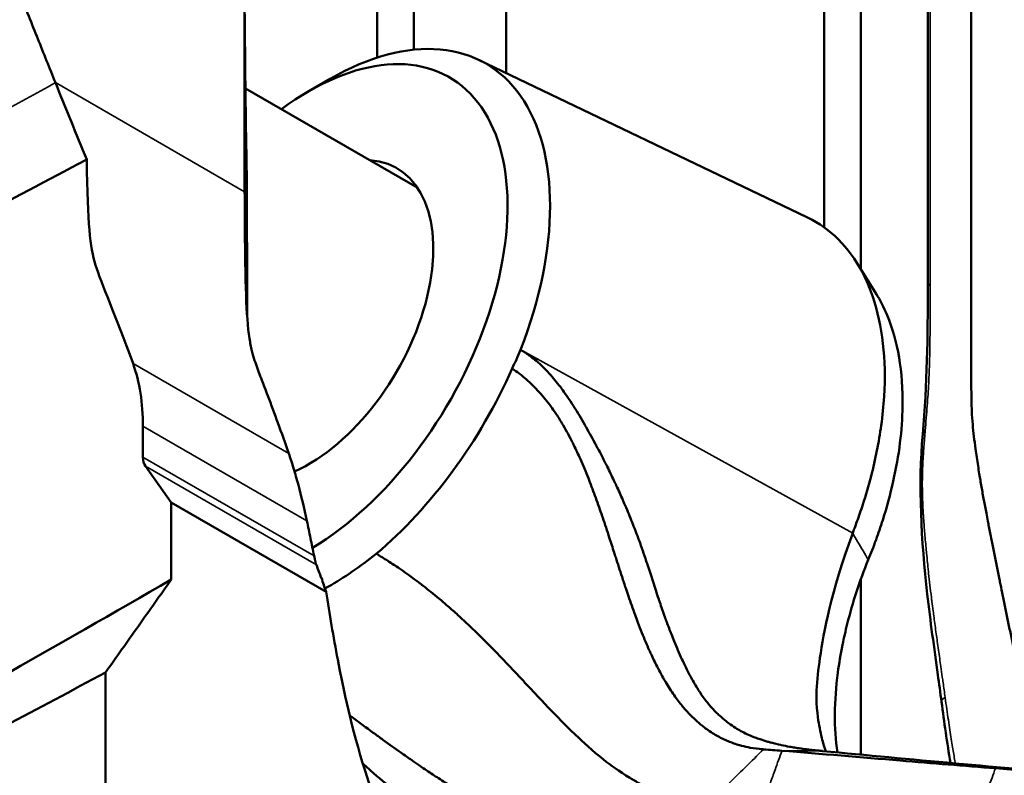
# Model space of a CAD drawing. Header units: millimetres. Extents: x 0 to 2100, y 0 to 1485.
# Tile 329 of 656: x 1581 to 1618, y 961 to 990. Entities that reach past the tile are written whole.
import ezdxf

# ---------------------------------------------------------------- set-up
doc = ezdxf.new("R2010")
doc.units = ezdxf.units.MM
doc.header["$LTSCALE"] = 5
doc.layers.add('Sichtbar (ISO)', color=7, linetype='Continuous', lineweight=50)
doc.layers.add('Sichtbar schmal (ISO)', color=7, linetype='Continuous', lineweight=35)

msp = doc.modelspace()

# ---------------------------------------------------------------- linework, layer by layer
at = {"layer": 'Sichtbar (ISO)'}
for p, q in [((1612.7905, 1012.6071), (1612.7905, 980.1678)), ((1611.3763, 1011.7906), (1611.3763, 981.7794)), ((1599.1787, 987.7042), (1599.1787, 1004.982)), ((1595.6432, 1002.9408), (1595.6432, 988.5973)), ((1594.229, 1002.1243), (1594.229, 988.2913)), ((1589.1667, 988.5458), (1589.1591, 988.881)), ((1589.1667, 988.5458), (1589.1667, 988.1261)), ((1598.1257, 988.2091), (1610.7168, 982.1709)), ((1591.6115, 987.0046), (1592.4278, 987.4759)), ((1595.7715, 983.3063), (1589.1783, 987.1129)), ((1612.6352, 980.4167), (1613.3757, 979.2297)), ((1585.2476, 974.1456), (1585.2476, 972.9653)), ((1585.3448, 972.6103), (1586.3361, 971.2216)), ((1592.2705, 967.7953), (1586.3361, 971.2216)), ((1586.3361, 971.2216), (1586.3361, 968.2626)), ((1612.7905, 968.2886), (1612.7905, 961.5442)), ((1583.812, 964.6962), (1583.812, 945.555))]:
    msp.add_line(p, q, dxfattribs=at)
for centre, major_axis, ratio, start_param, end_param in [((1587.6266, -145.345), (-734.9463, -1187.058), 0.5971477, 3.9520249, 3.9559421), ((1592.4278, 977.7312), (5.9674, 10.3358), 0.5773503, 4.974141, 7.0685835), ((1591.6115, 978.2025), (5.3902, 9.336), 0.5773503, 3.9452588, 7.2067864), ((1591.6115, 978.2025), (3.375, 5.8457), 0.5773503, 3.8116456, 6.5561979), ((1615.8568, 979.4551), (-0.5, 0.0004), 0.5765636, 0.0000563, 0.0000988), ((1577.9913, 970.1701), (-5.2013, -8.5429), 0.5922691, 2.3699969, 2.6957955), ((1585.9733, 973.3629), (0.5201, 0.8543), 0.5922691, 2.3699969, 2.8935957), ((1603.5631, 971.3023), (-4, -6.9282), 0.5773503, 1.1311774, 1.131211), ((1616.3768, 963.6396), (-0.4956, -0.0665), 0.3984892, 6.2831443, 6.2832941)]:
    msp.add_ellipse(centre, major_axis=major_axis, ratio=ratio, start_param=start_param, end_param=end_param, dxfattribs=at)
for points, knots in [([(1617.0173, 991.9483), (1617.0174, 991.6502), (1617.0175, 991.3549), (1617.0176, 991.0626), (1617.0177, 990.7645), (1617.0178, 990.4695), (1617.0179, 990.1774), (1617.0181, 989.8792), (1617.0182, 989.5842), (1617.0183, 989.2923), (1617.0183, 989.1699), (1617.0184, 989.048), (1617.0184, 988.9267), (1617.0185, 988.7524), (1617.0185, 988.5792), (1617.0186, 988.4071), (1617.0187, 988.1087), (1617.0187, 987.8137), (1617.0188, 987.522), (1617.0189, 987.2235), (1617.019, 986.9285), (1617.019, 986.6369), (1617.019, 986.462), (1617.0191, 986.2883), (1617.0191, 986.1158), (1617.0191, 985.9939), (1617.0192, 985.8726), (1617.0192, 985.7519), (1617.0192, 985.4534), (1617.0193, 985.1584), (1617.0193, 984.8669), (1617.0194, 984.5683), (1617.0194, 984.2734), (1617.0194, 983.982), (1617.0194, 983.8203), (1617.0195, 983.6597), (1617.0195, 983.5001), (1617.0195, 983.365), (1617.0195, 983.2307), (1617.0195, 983.0971), (1617.0195, 982.7983), (1617.0196, 982.5033), (1617.0196, 982.2122), (1617.0196, 981.9132), (1617.0196, 981.6183), (1617.0196, 981.3273), (1617.0195, 981.2397), (1617.0195, 981.1523), (1617.0195, 981.0654), (1617.0195, 980.8557), (1617.0195, 980.648), (1617.0195, 980.4423), (1617.0194, 980.1433), (1617.0194, 979.8485), (1617.0195, 979.5574), (1617.0195, 979.3017), (1617.0196, 979.0488), (1617.0198, 978.7986), (1617.0198, 978.7565), (1617.0198, 978.7144), (1617.0199, 978.6724), (1617.0201, 978.3732), (1617.0205, 978.0777), (1617.0208, 977.7874), (1617.0211, 977.4864), (1617.0213, 977.191), (1617.0216, 976.902), (1617.0217, 976.8302), (1617.0218, 976.7588), (1617.0218, 976.6879), (1617.0221, 976.4596), (1617.0225, 976.2358), (1617.0231, 976.0146), (1617.0238, 975.717), (1617.0248, 975.4239), (1617.0317, 975.1251), (1617.0347, 974.9934), (1617.0389, 974.8605), (1617.045, 974.7261), (1617.0527, 974.5585), (1617.0629, 974.3888), (1617.0773, 974.2173), (1617.103, 973.9117), (1617.1421, 973.6005), (1617.1871, 973.2775), (1617.2173, 973.0611), (1617.2501, 972.8395), (1617.2829, 972.6283), (1617.2988, 972.5261), (1617.315, 972.4238), (1617.3312, 972.324), (1617.3589, 972.1536), (1617.3863, 971.9908), (1617.4161, 971.8207), (1617.4446, 971.6575), (1617.4754, 971.4871), (1617.507, 971.3155), (1617.5379, 971.1477), (1617.5696, 970.9788), (1617.602, 970.8089), (1617.6211, 970.7085), (1617.6404, 970.6076), (1617.6598, 970.5068), (1617.6729, 970.4388), (1617.6862, 970.3704), (1617.6996, 970.3016), (1617.732, 970.1346), (1617.7652, 969.9653), (1617.7991, 969.7937), (1617.8321, 969.6263), (1617.8658, 969.4568), (1617.9, 969.2853), (1617.9335, 969.1175), (1617.9675, 968.9479), (1618.002, 968.7766), (1618.0358, 968.6085), (1618.0702, 968.4388), (1618.1049, 968.2677), (1618.1112, 968.2364), (1618.1176, 968.2051), (1618.124, 968.1737), (1618.1519, 968.0362), (1618.1801, 967.8979), (1618.2085, 967.7586), (1618.2429, 967.59), (1618.2777, 967.4201), (1618.3128, 967.249), (1618.3473, 967.0805), (1618.3822, 966.911), (1618.4174, 966.7399), (1618.4521, 966.5714), (1618.4872, 966.4015), (1618.5226, 966.2303), (1618.5575, 966.0617), (1618.5927, 965.8918), (1618.6282, 965.7206), (1618.6342, 965.6917), (1618.6402, 965.6627), (1618.6462, 965.6336), (1618.6753, 965.4936), (1618.7046, 965.3527), (1618.7341, 965.2109), (1618.7691, 965.0422), (1618.8045, 964.8723), (1618.8402, 964.7011), (1618.8754, 964.5324), (1618.9109, 964.3624), (1618.9466, 964.1912), (1618.9819, 964.0225), (1619.0174, 963.8525), (1619.0532, 963.6813), (1619.0885, 963.5125), (1619.1241, 963.3425), (1619.16, 963.1713), (1619.1798, 963.0768), (1619.1997, 962.9819), (1619.2197, 962.8866), (1619.2354, 962.8117), (1619.2511, 962.7366), (1619.2669, 962.6613), (1619.3023, 962.4924), (1619.3379, 962.3224), (1619.3738, 962.1512), (1619.4092, 961.9824), (1619.4449, 961.8123), (1619.4808, 961.6412), (1619.5163, 961.4723), (1619.552, 961.3024), (1619.588, 961.1313), (1619.6027, 961.0618), (1619.6173, 960.9921), (1619.632, 960.9222)], [0, 0, 0, 0, 0.02199144, 0.02199144, 0.02199144, 0.04441975, 0.04441975, 0.04441975, 0.067319, 0.067319, 0.067319, 0.07692308, 0.07692308, 0.07692308, 0.09072474, 0.09072474, 0.09072474, 0.11466403, 0.11466403, 0.11466403, 0.13915673, 0.13915673, 0.13915673, 0.15384615, 0.15384615, 0.15384615, 0.16422304, 0.16422304, 0.16422304, 0.18988768, 0.18988768, 0.18988768, 0.21617842, 0.21617842, 0.21617842, 0.23076923, 0.23076923, 0.23076923, 0.24312435, 0.24312435, 0.24312435, 0.2707623, 0.2707623, 0.2707623, 0.29914139, 0.29914139, 0.29914139, 0.30769231, 0.30769231, 0.30769231, 0.32831272, 0.32831272, 0.32831272, 0.3582881, 0.3582881, 0.3582881, 0.38461538, 0.38461538, 0.38461538, 0.3890474, 0.3890474, 0.3890474, 0.42063888, 0.42063888, 0.42063888, 0.45340178, 0.45340178, 0.45340178, 0.46153846, 0.46153846, 0.46153846, 0.48771861, 0.48771861, 0.48771861, 0.52293241, 0.52293241, 0.52293241, 0.53846154, 0.53846154, 0.53846154, 0.55781109, 0.55781109, 0.55781109, 0.59228739, 0.59228739, 0.59228739, 0.61538462, 0.61538462, 0.61538462, 0.62655286, 0.62655286, 0.62655286, 0.64560228, 0.64560228, 0.64560228, 0.66387836, 0.66387836, 0.66387836, 0.68174134, 0.68174134, 0.68174134, 0.69230769, 0.69230769, 0.69230769, 0.69943041, 0.69943041, 0.69943041, 0.71671148, 0.71671148, 0.71671148, 0.73356909, 0.73356909, 0.73356909, 0.75006957, 0.75006957, 0.75006957, 0.76626863, 0.76626863, 0.76626863, 0.76923077, 0.76923077, 0.76923077, 0.78221141, 0.78221141, 0.78221141, 0.79791415, 0.79791415, 0.79791415, 0.81338009, 0.81338009, 0.81338009, 0.82861268, 0.82861268, 0.82861268, 0.84361565, 0.84361565, 0.84361565, 0.84615385, 0.84615385, 0.84615385, 0.85839359, 0.85839359, 0.85839359, 0.87295309, 0.87295309, 0.87295309, 0.8873003, 0.8873003, 0.8873003, 0.90144117, 0.90144117, 0.90144117, 0.91538144, 0.91538144, 0.91538144, 0.92307692, 0.92307692, 0.92307692, 0.92912645, 0.92912645, 0.92912645, 0.94268144, 0.94268144, 0.94268144, 0.9560548, 0.9560548, 0.9560548, 0.96925483, 0.96925483, 0.96925483, 0.97461947, 0.97461947, 0.97461947, 0.97461947]), ([(1589.1445, 990.812), (1589.1445, 990.0366), (1589.1445, 989.2613), (1589.1445, 987.8658), (1589.1445, 987.1204), (1589.1449, 985.5419), (1589.1456, 984.1935), (1589.1491, 983.1406)], [0.000001, 0.000001, 0.000001, 0.000001, 0.28489459, 0.28489459, 0.51273265, 0.51273265, 0.81744095, 0.81744095, 0.81744095, 0.81744095]), ([(1589.2316, 983.6852), (1589.2219, 984.1774), (1589.2124, 984.7252), (1589.1937, 985.9282), (1589.1845, 986.5923), (1589.1684, 987.9347), (1589.1613, 988.612), (1589.151, 989.8052), (1589.1473, 990.3139), (1589.1445, 990.812)], [0.00000354, 0.00000354, 0.00000354, 0.00000354, 0.22212252, 0.22212252, 0.45049634, 0.45049634, 0.65918663, 0.65918663, 0.81190909, 0.81190909, 0.81190909, 0.81190909]), ([(1581.8896, 987.3322), (1581.6658, 987.8881), (1581.4384, 988.4554), (1580.9843, 989.5909), (1580.7506, 990.1769), (1580.5193, 990.7576)], [-0.37571812, -0.37571812, -0.37571812, -0.37571812, -0.19142213, -0.19142213, -0.000001, -0.000001, -0.000001, -0.000001]), ([(1581.8896, 987.3322), (1582.0872, 986.8414), (1582.2902, 986.3391), (1582.6869, 985.3634), (1582.8919, 984.8619), (1583.0925, 984.3767)], [-0.32357572, -0.32357572, -0.32357572, -0.32357572, -0.1608847, -0.1608847, -0.00000119, -0.00000119, -0.00000119, -0.00000119]), ([(1559.8719, 971.9254), (1563.742, 974.0479), (1567.6129, 976.148), (1575.3527, 980.2991), (1579.2233, 982.351), (1583.0925, 984.3767)], [0.0002294, 0.0002294, 0.0002294, 0.0002294, 1.6007921, 1.6007921, 3.2013743, 3.2013743, 3.2013743, 3.2013743]), ([(1583.0925, 984.3767), (1583.1262, 981.8694), (1583.2118, 981.0408), (1583.6511, 979.6121), (1584.1848, 978.4452), (1584.8659, 976.5498)], [0.0000034, 0.0000034, 0.0000034, 0.0000034, 0.9281484, 0.9281484, 1.8712992, 1.8712992, 1.8712992, 1.8712992]), ([(1589.2384, 983.3509), (1589.2372, 983.4051), (1589.2361, 983.4601), (1589.2339, 983.5716), (1589.2327, 983.6281), (1589.2316, 983.6852)], [-0.051627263, -0.051627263, -0.051627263, -0.051627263, -0.025815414, -0.025815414, -0.000003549, -0.000003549, -0.000003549, -0.000003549]), ([(1589.1492, 983.1405), (1589.1521, 982.2859), (1589.1594, 980.7776), (1589.2056, 978.9662), (1589.2359, 978.3508), (1589.3018, 977.745), (1589.317, 977.6263), (1589.3602, 977.3456), (1589.3905, 977.1895), (1589.4594, 976.9093), (1589.4938, 976.7911), (1589.5673, 976.5652), (1589.6053, 976.4586), (1589.6608, 976.3076), (1589.6793, 976.258), (1589.7325, 976.1164), (1589.7635, 976.0346), (1589.8686, 975.7577), (1589.9513, 975.5401), (1590.1698, 974.9623), (1590.2948, 974.6285), (1590.5663, 973.8871), (1590.7064, 973.4951), (1590.8431, 973.0989)], [-1.7964584, -1.7964584, -1.7964584, -1.7964584, -1.328513, -1.328513, -0.9791164, -0.9791164, -0.8929378, -0.8929378, -0.7709733, -0.7709733, -0.6716089, -0.6716089, -0.581999, -0.581999, -0.5393484, -0.5393484, -0.4565073, -0.4565073, -0.3523836, -0.3523836, -0.1858343, -0.1858343, -0.000001, -0.000001, -0.000001, -0.000001]), ([(1612.4737, 970.0433), (1612.496, 970.1046), (1612.5184, 970.1658), (1612.5732, 970.315), (1612.6055, 970.4025), (1612.7148, 970.7025), (1612.7899, 970.9179), (1612.9803, 971.5019), (1613.0865, 971.8652), (1613.3518, 972.8878), (1613.4817, 973.5413), (1613.6219, 974.554), (1613.6592, 974.923), (1613.769, 976.7148), (1613.6138, 978.0188), (1613.15, 979.3873), (1613.0442, 979.6465), (1612.4506, 980.8668), (1611.7613, 981.6091), (1610.849, 982.1054), (1610.7833, 982.139), (1610.7168, 982.1709)], [0.0002418, 0.0002418, 0.0002418, 0.0002418, 0.0202229, 0.0202229, 0.0489973, 0.0489973, 0.1188397, 0.1188397, 0.2341014, 0.2341014, 0.4449058, 0.4449058, 0.5688723, 0.5688723, 1.0586094, 1.0586094, 1.1804446, 1.1804446, 1.665491, 1.665491, 1.7025992, 1.7025992, 1.7025992, 1.7025992]), ([(1613.376, 979.23), (1613.5261, 978.989), (1613.6683, 978.7161), (1614.2058, 977.4236), (1614.4103, 976.2281), (1614.3741, 973.9979), (1614.2541, 973.0353), (1613.9204, 971.5458), (1613.7844, 971.0441), (1613.5452, 970.29), (1613.4592, 970.0372), (1613.2616, 969.4938), (1613.1757, 969.2813), (1613.0701, 969.0215)], [4.6050584, 4.6050584, 4.6050584, 4.6050584, 4.7656965, 4.7656965, 5.2759695, 5.2759695, 5.6260662, 5.6260662, 5.8002578, 5.8002578, 5.8877096, 5.8877096, 5.9935174, 5.9935174, 5.9935174, 5.9935174]), ([(1599.4113, 976.3593), (1599.4673, 976.4768), (1599.5221, 976.5948), (1599.6304, 976.8343), (1599.684, 976.9562), (1599.736, 977.0781)], [-0.080692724, -0.080692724, -0.080692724, -0.080692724, -0.041161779, -0.041161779, -0.000513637, -0.000513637, -0.000513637, -0.000513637]), ([(1599.7543, 977.0678), (1599.8723, 977.002), (1599.993, 976.9225), (1600.115, 976.8319), (1600.1893, 976.7767), (1600.2641, 976.7175), (1600.3398, 976.6533), (1600.3921, 976.6089), (1600.4448, 976.5622), (1600.4981, 976.5127), (1600.62, 976.3995), (1600.7443, 976.2724), (1600.8713, 976.1298), (1600.8798, 976.1202), (1600.8883, 976.1105), (1600.8969, 976.1008), (1601.0327, 975.9463), (1601.1714, 975.7741), (1601.3129, 975.5823), (1601.325, 975.5659), (1601.3372, 975.5493), (1601.3493, 975.5326), (1601.4792, 975.3542), (1601.6116, 975.1594), (1601.7473, 974.9465), (1601.7603, 974.9261), (1601.7734, 974.9055), (1601.7865, 974.8847), (1601.9202, 974.6727), (1602.0569, 974.4441), (1602.1937, 974.2062), (1602.1961, 974.2021), (1602.1985, 974.1979), (1602.2009, 974.1937), (1602.3299, 973.9691), (1602.4591, 973.7364), (1602.5827, 973.5077), (1602.6054, 973.4658), (1602.6278, 973.424), (1602.6501, 973.3825), (1602.7577, 973.1815), (1602.8602, 972.9855), (1602.9578, 972.7939), (1602.9905, 972.7298), (1603.0227, 972.6661), (1603.0543, 972.6029), (1603.1464, 972.4188), (1603.2339, 972.2388), (1603.317, 972.063), (1603.3476, 971.9985), (1603.3775, 971.9345), (1603.4069, 971.871), (1603.4953, 971.6805), (1603.5785, 971.4951), (1603.6572, 971.3148), (1603.676, 971.2719), (1603.6945, 971.2292), (1603.7128, 971.1867)], [0.00084666, 0.00084666, 0.00084666, 0.00084666, 0.02857143, 0.02857143, 0.02857143, 0.04545548, 0.04545548, 0.04545548, 0.05714286, 0.05714286, 0.05714286, 0.08391635, 0.08391635, 0.08391635, 0.08571429, 0.08571429, 0.08571429, 0.11428571, 0.11428571, 0.11428571, 0.11673216, 0.11673216, 0.11673216, 0.14285714, 0.14285714, 0.14285714, 0.1453671, 0.1453671, 0.1453671, 0.17097966, 0.17097966, 0.17097966, 0.17142857, 0.17142857, 0.17142857, 0.19557747, 0.19557747, 0.19557747, 0.2, 0.2, 0.2, 0.22140096, 0.22140096, 0.22140096, 0.22857143, 0.22857143, 0.22857143, 0.24946599, 0.24946599, 0.24946599, 0.25714286, 0.25714286, 0.25714286, 0.28021234, 0.28021234, 0.28021234, 0.28571429, 0.28571429, 0.28571429, 0.28571429]), ([(1599.4113, 976.3593), (1598.8022, 974.9818), (1598.0299, 973.6484), (1596.2441, 971.2157), (1595.2441, 970.1364), (1594.1964, 969.2554)], [0.00000369, 0.00000369, 0.00000369, 0.00000369, 0.45749228, 0.45749228, 0.91561428, 0.91561428, 0.91561428, 0.91561428]), ([(1601.6909, 973.5939), (1601.5731, 973.8249), (1601.4494, 974.0504), (1601.3186, 974.2681), (1601.2377, 974.4028), (1601.1541, 974.5346), (1601.0678, 974.6627), (1601.0146, 974.7416), (1600.9604, 974.819), (1600.9052, 974.8949), (1600.7602, 975.0941), (1600.6078, 975.2824), (1600.4486, 975.4588), (1600.3697, 975.5461), (1600.2892, 975.6306), (1600.2069, 975.7119), (1600.1232, 975.7947), (1600.0375, 975.8742), (1599.9502, 975.9502), (1599.7771, 976.101), (1599.597, 976.2382), (1599.4113, 976.3593)], [0.81542265, 0.81542265, 0.81542265, 0.81542265, 0.85233812, 0.85233812, 0.85233812, 0.8751878, 0.8751878, 0.8751878, 0.8892536, 0.8892536, 0.8892536, 0.92616907, 0.92616907, 0.92616907, 0.94445794, 0.94445794, 0.94445794, 0.96308454, 0.96308454, 0.96308454, 0.99999998, 0.99999998, 0.99999998, 0.99999998]), ([(1615.8812, 963.5731), (1615.8349, 963.9186), (1615.788, 964.2628), (1615.5995, 965.6375), (1615.4542, 966.6673), (1615.1014, 969.7469), (1614.9878, 971.9084), (1615.1606, 973.8364)], [0, 0, 0, 0, 0.1140474, 0.1140474, 0.456188, 0.456188, 1.1297758, 1.1297758, 1.1297758, 1.1297758]), ([(1609.0549, 961.7477), (1609.0411, 961.7488), (1609.0273, 961.7499), (1609.0135, 961.7511), (1608.8574, 961.7646), (1608.7005, 961.7833), (1608.5455, 961.811), (1608.4339, 961.831), (1608.3233, 961.8556), (1608.2135, 961.8848), (1608.1708, 961.8962), (1608.1282, 961.9082), (1608.0858, 961.921), (1607.9342, 961.9666), (1607.7842, 962.0211), (1607.6363, 962.0854), (1607.5583, 962.1194), (1607.4809, 962.156), (1607.4042, 962.1955), (1607.3355, 962.2309), (1607.2672, 962.2686), (1607.1996, 962.3085), (1607.0564, 962.393), (1606.9158, 962.4878), (1606.7781, 962.593), (1606.7319, 962.6283), (1606.6861, 962.6648), (1606.6405, 962.7024), (1606.5504, 962.7769), (1606.4616, 962.8561), (1606.3742, 962.94), (1606.2428, 963.0662), (1606.1147, 963.203), (1605.9903, 963.3501), (1605.9722, 963.3716), (1605.9541, 963.3933), (1605.9361, 963.4152), (1605.8308, 963.5434), (1605.7281, 963.6791), (1605.6281, 963.8216), (1605.5161, 963.9813), (1605.4073, 964.1495), (1605.3019, 964.3255), (1605.2972, 964.3335), (1605.2924, 964.3416), (1605.2876, 964.3496), (1605.1777, 964.5344), (1605.0715, 964.7276), (1604.9688, 964.9287), (1604.8899, 965.0832), (1604.813, 965.2423), (1604.738, 965.4052), (1604.7154, 965.4542), (1604.693, 965.5036), (1604.6708, 965.5533), (1604.5747, 965.7682), (1604.4817, 965.989), (1604.3909, 966.2154), (1604.3377, 966.3481), (1604.2854, 966.4827), (1604.2337, 966.6189), (1604.1972, 966.7152), (1604.161, 966.8123), (1604.1253, 966.91), (1604.0388, 967.146), (1603.9545, 967.386), (1603.8715, 967.6292), (1603.8377, 967.7282), (1603.8041, 967.8277), (1603.7708, 967.9276), (1603.722, 968.0734), (1603.6737, 968.2202), (1603.6255, 968.3676), (1603.5444, 968.6161), (1603.4638, 968.8665), (1603.3829, 969.118), (1603.3637, 969.1778), (1603.3444, 969.2376), (1603.3252, 969.2974), (1603.2633, 969.4897), (1603.2011, 969.6825), (1603.138, 969.8758), (1603.0554, 970.1293), (1602.9713, 970.3835), (1602.8851, 970.6374), (1602.8788, 970.6557), (1602.8726, 970.674), (1602.8664, 970.6923), (1602.786, 970.9278), (1602.7037, 971.163), (1602.6186, 971.3976), (1602.5357, 971.6261), (1602.4502, 971.8541), (1602.3619, 972.0794), (1602.3526, 972.1033), (1602.3432, 972.1271), (1602.3337, 972.1509), (1602.2354, 972.3995), (1602.1336, 972.6448), (1602.0269, 972.8856), (1601.9462, 973.0677), (1601.8627, 973.2473), (1601.7759, 973.4239), (1601.7479, 973.4809), (1601.7196, 973.5376), (1601.6909, 973.5939)], [0.00001651, 0.00001651, 0.00001651, 0.00001651, 0.00328229, 0.00328229, 0.00328229, 0.04019776, 0.04019776, 0.04019776, 0.06677363, 0.06677363, 0.06677363, 0.07711324, 0.07711324, 0.07711324, 0.11402871, 0.11402871, 0.11402871, 0.13350011, 0.13350011, 0.13350011, 0.15094418, 0.15094418, 0.15094418, 0.18785965, 0.18785965, 0.18785965, 0.20024586, 0.20024586, 0.20024586, 0.22477512, 0.22477512, 0.22477512, 0.26169059, 0.26169059, 0.26169059, 0.2670745, 0.2670745, 0.2670745, 0.29860606, 0.29860606, 0.29860606, 0.33391621, 0.33391621, 0.33391621, 0.33552153, 0.33552153, 0.33552153, 0.372437, 0.372437, 0.372437, 0.40081032, 0.40081032, 0.40081032, 0.40935247, 0.40935247, 0.40935247, 0.44626794, 0.44626794, 0.44626794, 0.46789435, 0.46789435, 0.46789435, 0.48318342, 0.48318342, 0.48318342, 0.52009889, 0.52009889, 0.52009889, 0.53511103, 0.53511103, 0.53511103, 0.55701436, 0.55701436, 0.55701436, 0.59392983, 0.59392983, 0.59392983, 0.60269663, 0.60269663, 0.60269663, 0.6308453, 0.6308453, 0.6308453, 0.66776077, 0.66776077, 0.66776077, 0.67042158, 0.67042158, 0.67042158, 0.70467624, 0.70467624, 0.70467624, 0.73805532, 0.73805532, 0.73805532, 0.74159171, 0.74159171, 0.74159171, 0.77850718, 0.77850718, 0.77850718, 0.80641812, 0.80641812, 0.80641812, 0.81542265, 0.81542265, 0.81542265, 0.81542265]), ([(1591.5363, 970.5149), (1591.4328, 970.9989), (1591.323, 971.4597), (1591.1486, 972.1131), (1591.0875, 972.3283), (1590.9948, 972.6349), (1590.9637, 972.7343), (1590.9028, 972.9229), (1590.873, 973.0123), (1590.8431, 973.0989)], [-0.33069781, -0.33069781, -0.33069781, -0.33069781, -0.1683365, -0.1683365, -0.08317282, -0.08317282, -0.04063055, -0.04063055, -0.000001, -0.000001, -0.000001, -0.000001]), ([(1603.7128, 971.1867), (1603.8077, 970.9664), (1603.8961, 970.7538), (1603.9794, 970.547), (1604.0627, 970.3401), (1604.1409, 970.139), (1604.2141, 969.9438), (1604.2364, 969.8842), (1604.2583, 969.825), (1604.2798, 969.7663), (1604.3286, 969.6328), (1604.3753, 969.5015), (1604.4209, 969.3702), (1604.4665, 969.2392), (1604.5111, 969.1084), (1604.5558, 968.9747), (1604.5756, 968.9154), (1604.5955, 968.8556), (1604.6155, 968.795), (1604.6807, 968.5974), (1604.7474, 968.391), (1604.8167, 968.1767), (1604.8859, 967.9624), (1604.9577, 967.7403), (1605.0332, 967.5144), (1605.0458, 967.4767), (1605.0585, 967.4389), (1605.0713, 967.4011), (1605.1352, 967.212), (1605.2015, 967.021), (1605.2692, 966.8323), (1605.2931, 966.7659), (1605.3171, 966.6997), (1605.3412, 966.6339), (1605.3994, 966.4755), (1605.4583, 966.3196), (1605.5176, 966.1679), (1605.5532, 966.0769), (1605.5888, 965.9874), (1605.6247, 965.8993), (1605.6734, 965.7798), (1605.7225, 965.6629), (1605.772, 965.5485), (1605.8226, 965.4316), (1605.8738, 965.3173), (1605.9255, 965.2056), (1605.9616, 965.1276), (1605.998, 965.0508), (1606.0347, 964.9752)], [0.28571429, 0.28571429, 0.28571429, 0.28571429, 0.31428571, 0.31428571, 0.31428571, 0.34285714, 0.34285714, 0.34285714, 0.35159109, 0.35159109, 0.35159109, 0.37142857, 0.37142857, 0.37142857, 0.39123057, 0.39123057, 0.39123057, 0.4, 0.4, 0.4, 0.42857143, 0.42857143, 0.42857143, 0.45714286, 0.45714286, 0.45714286, 0.46190937, 0.46190937, 0.46190937, 0.48571429, 0.48571429, 0.48571429, 0.49409386, 0.49409386, 0.49409386, 0.51428571, 0.51428571, 0.51428571, 0.52640574, 0.52640574, 0.52640574, 0.54285714, 0.54285714, 0.54285714, 0.55967179, 0.55967179, 0.55967179, 0.57142857, 0.57142857, 0.57142857, 0.57142857]), ([(1591.8117, 969.1756), (1591.7678, 969.399), (1591.7226, 969.6233), (1591.6303, 970.0716), (1591.5836, 970.2935), (1591.5363, 970.5149)], [0.000001, 0.000001, 0.000001, 0.000001, 0.07513231, 0.07513231, 0.14882309, 0.14882309, 0.14882309, 0.14882309]), ([(1611.4538, 961.6708), (1611.4134, 961.7709), (1611.3768, 961.874), (1611.2928, 962.1519), (1611.2409, 962.3696), (1611.1539, 962.8647), (1611.0686, 963.3179), (1611.1051, 964.4088), (1611.1557, 964.8145), (1611.3606, 966.2473), (1611.645, 967.759), (1612.4738, 970.0433)], [0.72103542, 0.72103542, 0.72103542, 0.72103542, 0.75383092, 0.75383092, 0.80703616, 0.80703616, 0.84148802, 0.84148802, 0.86210907, 0.86210907, 0.90852491, 0.90852491, 0.90852491, 0.90852491]), ([(1592.2291, 967.9222), (1592.2678, 967.9434), (1592.3066, 967.965), (1592.9648, 968.336), (1593.5879, 968.7623), (1594.1964, 969.2554)], [-0.27851148, -0.27851148, -0.27851148, -0.27851148, -0.26208828, -0.26208828, -0.000001, -0.000001, -0.000001, -0.000001]), ([(1606.9337, 959.668), (1606.9325, 959.6681), (1606.9313, 959.6682), (1606.9284, 959.6682), (1606.9266, 959.6681), (1606.9173, 959.6676), (1606.9088, 959.6664), (1606.8887, 959.6648), (1606.8801, 959.6645), (1606.8543, 959.6646), (1606.8345, 959.666), (1606.7809, 959.6709), (1606.7387, 959.6759), (1606.6341, 959.6891), (1606.5612, 959.6997), (1606.3394, 959.7355), (1606.1779, 959.7678), (1605.9614, 959.8139), (1605.8665, 959.8357), (1605.2804, 959.9858), (1604.9084, 960.144), (1604.5085, 960.3314), (1604.4, 960.3847), (1604.1632, 960.5109), (1604.0399, 960.5832), (1603.5107, 960.9073), (1603.1864, 961.1444), (1602.4872, 961.693), (1602.1262, 962.0306), (1601.6614, 962.474), (1601.4799, 962.652), (1600.9609, 963.1763), (1600.626, 963.5332), (1600.1131, 964.0808), (1599.945, 964.2595), (1599.6179, 964.6083), (1599.4573, 964.7804), (1599.1284, 965.1287), (1598.9552, 965.3089), (1598.6142, 965.6609), (1598.4458, 965.8325), (1598.1103, 966.1637), (1597.9454, 966.3229), (1597.6284, 966.626), (1597.4807, 966.7648), (1597.202, 967.0181), (1597.0711, 967.1339), (1596.8257, 967.3472), (1596.7111, 967.4452), (1596.3951, 967.7092), (1596.1934, 967.8708), (1595.691, 968.2599), (1595.3912, 968.4792), (1594.9413, 968.786), (1594.7916, 968.8845), (1594.4933, 969.0749), (1594.3446, 969.1668), (1594.1964, 969.2554)], [0.0000013, 0.0000013, 0.0000013, 0.0000013, 0.0006028, 0.0006028, 0.0014706, 0.0014706, 0.0050766, 0.0050766, 0.0082692, 0.0082692, 0.0144881, 0.0144881, 0.0254621, 0.0254621, 0.0478584, 0.0478584, 0.0945234, 0.0945234, 0.1330217, 0.1330217, 0.327954, 0.327954, 0.4010024, 0.4010024, 0.4864707, 0.4864707, 0.7817201, 0.7817201, 1.262794, 1.262794, 1.5597816, 1.5597816, 2.1030314, 2.1030314, 2.3548768, 2.3548768, 2.5945096, 2.5945096, 2.839258, 2.839258, 3.0714108, 3.0714108, 3.3001135, 3.3001135, 3.4973518, 3.4973518, 3.6703331, 3.6703331, 3.8220544, 3.8220544, 4.0882711, 4.0882711, 4.4877853, 4.4877853, 4.6873217, 4.6873217, 4.8870383, 4.8870383, 4.8870383, 4.8870383]), ([(1591.8117, 969.1756), (1591.8197, 969.1347), (1591.8278, 969.0958), (1591.8389, 969.046), (1591.8418, 969.0331), (1591.847, 969.0109), (1591.8493, 969.0014), (1591.8538, 968.9829), (1591.856, 968.9737), (1591.8607, 968.9553), (1591.8632, 968.946), (1591.868, 968.9279), (1591.8704, 968.9191), (1591.8769, 968.8963), (1591.8809, 968.883), (1591.8904, 968.8534), (1591.8957, 968.8383), (1591.9007, 968.8253)], [-0.053051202, -0.053051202, -0.053051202, -0.053051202, -0.03931206, -0.03931206, -0.034304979, -0.034304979, -0.030461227, -0.030461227, -0.026528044, -0.026528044, -0.02227422, -0.02227422, -0.0179138, -0.0179138, -0.010500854, -0.010500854, -0.000000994, -0.000000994, -0.000000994, -0.000000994]), ([(1613.0703, 969.0212), (1612.9043, 968.6126), (1612.7545, 968.2019), (1612.4869, 967.3831), (1612.3684, 966.9728), (1612.198, 966.2956), (1612.1367, 966.0252), (1612.0106, 965.3999), (1611.9511, 965.0451), (1611.7618, 963.608), (1611.7452, 962.5518), (1611.895, 961.6288)], [-1.7860685, -1.7860685, -1.7860685, -1.7860685, -1.65977964, -1.65977964, -1.53308218, -1.53308218, -1.44812584, -1.44812584, -1.33502414, -1.33502414, -0.98398967, -0.98398967, -0.98398967, -0.98398967]), ([(1592.0805, 968.3358), (1592.0537, 968.4144), (1592.0258, 968.493), (1591.9662, 968.6555), (1591.9342, 968.7398), (1591.9007, 968.8253)], [0.00064471, 0.00064471, 0.00064471, 0.00064471, 0.0671908, 0.0671908, 0.137735, 0.137735, 0.137735, 0.137735]), ([(1586.3361, 968.2627), (1581.9268, 965.7235), (1577.5156, 963.2167), (1568.6949, 958.2669), (1564.283, 955.8227), (1559.8723, 953.4087)], [-3.6484948, -3.6484948, -3.6484948, -3.6484948, -1.8243872, -1.8243872, -0.0002385, -0.0002385, -0.0002385, -0.0002385]), ([(1583.812, 964.6962), (1584.232, 965.29), (1584.6536, 965.886), (1585.4938, 967.0732), (1585.9158, 967.6692), (1586.3361, 968.2626)], [0.000001, 0.000001, 0.000001, 0.000001, 0.35517931, 0.35517931, 0.71025261, 0.71025261, 0.71025261, 0.71025261]), ([(1592.2705, 967.7953), (1592.2418, 967.8834), (1592.2127, 967.9722), (1592.1542, 968.1489), (1592.1245, 968.2374), (1592.0942, 968.3263)], [0.000001, 0.000001, 0.000001, 0.000001, 0.07562481, 0.07562481, 0.1506976, 0.1506976, 0.1506976, 0.1506976]), ([(1592.2705, 967.7953), (1592.4052, 966.9603), (1592.555, 966.0595), (1592.9291, 964.0934), (1593.2565, 962.5456), (1594.5208, 958.5228), (1595.4872, 956.554), (1596.4406, 954.9023)], [0.000001, 0.000001, 0.000001, 0.000001, 0.2840444, 0.2840444, 0.6431569, 0.6431569, 1.1746657, 1.1746657, 1.1746657, 1.1746657]), ([(1606.0347, 964.9752), (1606.1036, 964.8335), (1606.1735, 964.6961), (1606.2444, 964.5633), (1606.2654, 964.5239), (1606.2865, 964.485), (1606.3077, 964.4465), (1606.3983, 964.282), (1606.4909, 964.1251), (1606.5864, 963.9778), (1606.5888, 963.974), (1606.5913, 963.9703), (1606.5937, 963.9666), (1606.6918, 963.816), (1606.7927, 963.6756), (1606.899, 963.5429), (1606.9189, 963.5181), (1606.939, 963.4935), (1606.9592, 963.4692), (1607.0473, 963.3637), (1607.1392, 963.2632), (1607.2364, 963.1665), (1607.2776, 963.1255), (1607.3198, 963.0852), (1607.3628, 963.0458), (1607.4446, 962.9708), (1607.5297, 962.8989), (1607.6174, 962.8302), (1607.6743, 962.7856), (1607.7325, 962.7423), (1607.7915, 962.7003), (1607.8711, 962.6437), (1607.9522, 962.5895), (1608.0348, 962.5387), (1608.103, 962.4967), (1608.1719, 962.457), (1608.2416, 962.4199), (1608.319, 962.3788), (1608.3972, 962.3408), (1608.4755, 962.3056), (1608.5574, 962.2688), (1608.6395, 962.235), (1608.721, 962.2038), (1608.7875, 962.1784), (1608.8536, 962.1546), (1608.9189, 962.1324), (1609.0222, 962.0973), (1609.1234, 962.0662), (1609.2212, 962.0383), (1609.261, 962.027), (1609.3001, 962.0162), (1609.3387, 962.006), (1609.4721, 961.9704), (1609.5979, 961.9407), (1609.7166, 961.915), (1609.7229, 961.9136), (1609.7292, 961.9122), (1609.7354, 961.9109), (1609.8472, 961.8869), (1609.9527, 961.8664), (1610.0534, 961.8482), (1610.1231, 961.8356), (1610.1905, 961.8242), (1610.2555, 961.8136), (1610.2896, 961.8081), (1610.323, 961.8028), (1610.3557, 961.7978), (1610.4509, 961.7831), (1610.5405, 961.7702), (1610.6313, 961.7588), (1610.6827, 961.7523), (1610.7344, 961.7463), (1610.785, 961.7407), (1610.8237, 961.7363), (1610.8618, 961.7323), (1610.8985, 961.7284), (1610.9832, 961.7193), (1611.0607, 961.7113), (1611.1343, 961.7037)], [0.57142857, 0.57142857, 0.57142857, 0.57142857, 0.59347693, 0.59347693, 0.59347693, 0.6, 0.6, 0.6, 0.62786548, 0.62786548, 0.62786548, 0.62857143, 0.62857143, 0.62857143, 0.65714286, 0.65714286, 0.65714286, 0.66248899, 0.66248899, 0.66248899, 0.68571429, 0.68571429, 0.68571429, 0.69556541, 0.69556541, 0.69556541, 0.71428571, 0.71428571, 0.71428571, 0.72644508, 0.72644508, 0.72644508, 0.74285714, 0.74285714, 0.74285714, 0.75640566, 0.75640566, 0.75640566, 0.77142857, 0.77142857, 0.77142857, 0.78715418, 0.78715418, 0.78715418, 0.8, 0.8, 0.8, 0.82031888, 0.82031888, 0.82031888, 0.82857143, 0.82857143, 0.82857143, 0.85714286, 0.85714286, 0.85714286, 0.85865342, 0.85865342, 0.85865342, 0.88571429, 0.88571429, 0.88571429, 0.90446828, 0.90446828, 0.90446828, 0.91428571, 0.91428571, 0.91428571, 0.94285714, 0.94285714, 0.94285714, 0.95904548, 0.95904548, 0.95904548, 0.97142857, 0.97142857, 0.97142857, 1, 1, 1, 1]), ([(1552.452, 948.4643), (1557.7425, 951.1191), (1563.0371, 953.8159), (1573.4889, 959.2256), (1578.6517, 961.9391), (1583.812, 964.6962)], [0.0002081, 0.0002081, 0.0002081, 0.0002081, 2.171528, 2.171528, 4.288238, 4.288238, 4.288238, 4.288238]), ([(1593.181, 963.042), (1593.2097, 963.0209), (1593.2385, 962.9999), (1593.2671, 962.9789), (1593.5443, 962.7762), (1593.8162, 962.5772), (1594.0816, 962.3839), (1594.2076, 962.2923), (1594.3321, 962.2019), (1594.4552, 962.113), (1594.6897, 961.9436), (1594.9191, 961.7795), (1595.1435, 961.6209), (1595.2835, 961.522), (1595.4216, 961.4252), (1595.558, 961.3307), (1595.755, 961.1941), (1595.9482, 961.0621), (1596.1383, 960.9345)], [0.01534933, 0.01534933, 0.01534933, 0.01534933, 0.02112035, 0.02112035, 0.02112035, 0.07692308, 0.07692308, 0.07692308, 0.10339659, 0.10339659, 0.10339659, 0.15384615, 0.15384615, 0.15384615, 0.18531277, 0.18531277, 0.18531277, 0.23076923, 0.23076923, 0.23076923, 0.23076923]), ([(1609.7615, 961.6947), (1609.6413, 961.7047), (1609.5239, 961.7139), (1609.2863, 961.7304), (1609.1691, 961.7379), (1609.0549, 961.7476)], [-0.11977186, -0.11977186, -0.11977186, -0.11977186, -0.05877587, -0.05877587, 0, 0, 0, 0]), ([(1617.9545, 961.0217), (1616.7426, 961.1157), (1615.5263, 961.2157), (1612.7951, 961.4433), (1611.2634, 961.5732), (1609.7615, 961.6946)], [-1.3526665, -1.3526665, -1.3526665, -1.3526665, -0.7462411, -0.7462411, -0.0000072, -0.0000072, -0.0000072, -0.0000072]), ([(1611.3117, 961.6866), (1611.2835, 961.6892), (1611.2504, 961.6923), (1611.1893, 961.698), (1611.1587, 961.7008), (1611.1279, 961.7037)], [0.000527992, 0.000527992, 0.000527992, 0.000527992, 0.013954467, 0.013954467, 0.02739423, 0.02739423, 0.02739423, 0.02739423]), ([(1605.4158, 956.3577), (1605.1519, 956.3804), (1604.8776, 956.404), (1604.3385, 956.4543), (1604.073, 956.481), (1603.6281, 956.5318), (1603.4521, 956.5536), (1603.0408, 956.6089), (1602.8076, 956.6437), (1601.6286, 956.8418), (1600.741, 957.0614), (1599.5954, 957.4631), (1599.3429, 957.5592), (1598.5887, 957.8695), (1598.0897, 958.1061), (1597.2214, 958.5745), (1596.848, 958.7945), (1596.1949, 959.2133), (1595.9117, 959.4059), (1595.417, 959.7627), (1595.203, 959.9236), (1594.8271, 960.2186), (1594.6647, 960.35), (1594.3797, 960.5877), (1594.2566, 960.6927), (1593.9832, 960.9313), (1593.831, 961.0678), (1593.6783, 961.2087)], [-2.1516891, -2.1516891, -2.1516891, -2.1516891, -2.0222239, -2.0222239, -1.8915644, -1.8915644, -1.803835, -1.803835, -1.686913, -1.686913, -1.2132714, -1.2132714, -1.0785075, -1.0785075, -0.8088142, -0.8088142, -0.6060259, -0.6060259, -0.454114, -0.454114, -0.3406619, -0.3406619, -0.2555715, -0.2555715, -0.191557, -0.191557, -0.1142377, -0.1142377, -0.1142377, -0.1142377]), ([(1596.1383, 960.9345), (1596.2894, 960.8331), (1596.4384, 960.7345), (1596.5857, 960.6386), (1596.7519, 960.5305), (1596.9158, 960.4258), (1597.0777, 960.3246), (1597.2396, 960.2234), (1597.3994, 960.1256), (1597.5577, 960.031), (1597.6981, 959.9471), (1597.8373, 959.8658), (1597.9753, 959.787), (1598.1489, 959.6879), (1598.3208, 959.5927), (1598.4914, 959.5013), (1598.6094, 959.4381), (1598.7268, 959.3766), (1598.8437, 959.3169), (1599.0292, 959.2221), (1599.2135, 959.1317), (1599.3968, 959.0454), (1599.4959, 958.9988), (1599.5948, 958.9534), (1599.6935, 958.9092), (1599.8921, 958.8201), (1600.09, 958.7358), (1600.2874, 958.6561), (1600.3694, 958.623), (1600.4513, 958.5907), (1600.5332, 958.5592), (1600.7463, 958.4771), (1600.9591, 958.4004), (1601.1721, 958.3289), (1601.238, 958.3068), (1601.304, 958.2851), (1601.37, 958.264), (1601.5989, 958.1906), (1601.8283, 958.1232), (1602.0585, 958.0616), (1602.1091, 958.0481), (1602.1597, 958.0348), (1602.2104, 958.0218), (1602.4574, 957.9585), (1602.7055, 957.9018), (1602.955, 957.8515), (1602.9896, 957.8445), (1603.0242, 957.8377), (1603.0589, 957.8309), (1603.3257, 957.7791), (1603.5944, 957.7345), (1603.8657, 957.6969), (1603.8837, 957.6944), (1603.9018, 957.6919), (1603.9198, 957.6895), (1604.2096, 957.6504), (1604.5023, 957.6192), (1604.798, 957.5957)], [0.23076923, 0.23076923, 0.23076923, 0.23076923, 0.26691016, 0.26691016, 0.26691016, 0.30769231, 0.30769231, 0.30769231, 0.34845374, 0.34845374, 0.34845374, 0.38461538, 0.38461538, 0.38461538, 0.43007971, 0.43007971, 0.43007971, 0.46153846, 0.46153846, 0.46153846, 0.51147405, 0.51147405, 0.51147405, 0.53846154, 0.53846154, 0.53846154, 0.59281852, 0.59281852, 0.59281852, 0.61538462, 0.61538462, 0.61538462, 0.6741297, 0.6741297, 0.6741297, 0.69230769, 0.69230769, 0.69230769, 0.75536626, 0.75536626, 0.75536626, 0.76923077, 0.76923077, 0.76923077, 0.8367839, 0.8367839, 0.8367839, 0.84615385, 0.84615385, 0.84615385, 0.91827808, 0.91827808, 0.91827808, 0.92307692, 0.92307692, 0.92307692, 1, 1, 1, 1]), ([(1620.1734, 960.8565), (1619.8205, 960.8814), (1619.4695, 960.9069), (1618.7319, 960.9618), (1618.3461, 960.9913), (1617.9545, 961.0217)], [-0.38027085, -0.38027085, -0.38027085, -0.38027085, -0.19819382, -0.19819382, -0.000001, -0.000001, -0.000001, -0.000001])]:
    msp.add_open_spline(points, degree=3, knots=knots, dxfattribs=at)
for points in [[(1615.3567, 979.4555), (1615.3593, 983.1352), (1615.3575, 986.8114), (1615.3574, 990.4894)], [(1589.2458, 978.3576), (1589.2384, 979.8219), (1589.2384, 981.5574), (1589.2384, 983.3509)], [(1615.1606, 973.8364), (1615.3338, 975.7697), (1615.3556, 977.6159), (1615.3567, 979.4555)], [(1616.2277, 961.2258), (1616.0917, 962.0038), (1615.9863, 962.7917), (1615.8813, 963.5731)], [(1611.3142, 961.6839), (1614.7101, 961.3607), (1618.1337, 961.0462), (1621.4398, 960.7671)]]:
    msp.add_open_spline(points, degree=3, dxfattribs=at)
at = {"layer": 'Sichtbar schmal (ISO)'}
for p, q in [((1589.1491, 983.1406), (1581.8896, 987.3322)), ((1589.2362, 979.3016), (1589.1492, 983.139)), ((1612.4737, 970.0433), (1599.745, 977.0736)), ((1590.8431, 973.0989), (1584.8659, 976.5498)), ((1591.5363, 970.5149), (1585.2476, 974.1456)), ((1585.2476, 972.9653), (1591.8117, 969.1756)), ((1591.9007, 968.8253), (1585.3448, 972.6103)), ((1612.4738, 970.0433), (1612.4737, 970.0433))]:
    msp.add_line(p, q, dxfattribs=at)
for centre, major_axis, ratio, start_param, end_param in [((1615.8567, 979.4552), (-0.5, 0.0003), 0.5765637, 5.6723658, 6.2831812), ((1615.6586, 973.7918), (-0.498, 0.0446), 0.505856, 5.6990987, 6.2831851), ((1616.3768, 963.6396), (-0.4956, -0.0665), 0.3984892, 5.4565422, 6.2831416)]:
    msp.add_ellipse(centre, major_axis=major_axis, ratio=ratio, start_param=start_param, end_param=end_param, dxfattribs=at)
for points, knots in [([(1615.4479, 990.6551), (1615.448, 989.365), (1615.4482, 986.828), (1615.448, 983.1742), (1615.4481, 980.794), (1615.4473, 979.6208)], [0.00000063, 0.00000063, 0.00000063, 0.00000063, 0.33333333, 0.66666667, 1, 1, 1, 1]), ([(1556.1603, 973.4708), (1558.8702, 974.9027), (1561.6268, 976.3679), (1564.4349, 977.8706), (1567.2431, 979.3733), (1570.1028, 980.9136), (1573.0111, 982.4896), (1575.9195, 984.0656), (1578.8765, 985.6773), (1581.8896, 987.3322)], [0, 0, 0, 0, 0.33333333, 0.33333333, 0.33333333, 0.66666667, 0.66666667, 0.66666667, 0.99999986, 0.99999986, 0.99999986, 0.99999986]), ([(1589.2316, 983.6852), (1589.2316, 983.3632), (1589.2317, 983.0426), (1589.2317, 982.723), (1589.2318, 982.5534), (1589.2318, 982.384), (1589.2319, 982.2147), (1589.232, 981.978), (1589.2321, 981.7417), (1589.2322, 981.5054), (1589.2324, 981.2547), (1589.2327, 981.0042), (1589.233, 980.7536), (1589.2332, 980.627), (1589.2333, 980.5005), (1589.2336, 980.374), (1589.2342, 980.0214), (1589.235, 979.6699), (1589.2361, 979.3231), (1589.2361, 979.316), (1589.2362, 979.3088), (1589.2362, 979.3016)], [0, 0, 0, 0, 0.2177414, 0.2177414, 0.2177414, 0.3333333, 0.3333333, 0.3333333, 0.4950683, 0.4950683, 0.4950683, 0.6666667, 0.6666667, 0.6666667, 0.7533088, 0.7533088, 0.7533088, 0.9949951, 0.9949951, 0.9949951, 1, 1, 1, 1]), ([(1615.4473, 979.6208), (1615.447, 979.2446), (1615.4459, 978.5221), (1615.4422, 977.5232), (1615.4265, 976.6189), (1615.3931, 975.8123), (1615.3373, 974.9491), (1615.2843, 974.3042), (1615.2557, 973.9679)], [0.00000003, 0.00000003, 0.00000003, 0.00000003, 0.16666667, 0.33333333, 0.5, 0.66666667, 0.83333333, 1, 1, 1, 1]), ([(1615.2557, 973.9679), (1615.2489, 973.8889), (1615.2425, 973.8127), (1615.2363, 973.7392), (1615.2301, 973.6657), (1615.2243, 973.5948), (1615.2189, 973.5269), (1615.2134, 973.4589), (1615.2084, 973.3937), (1615.2037, 973.3315), (1615.199, 973.2693), (1615.1948, 973.21), (1615.1909, 973.1534), (1615.1905, 973.1482), (1615.1902, 973.143), (1615.1898, 973.1378), (1615.1864, 973.0869), (1615.1832, 973.0382), (1615.1803, 972.9912), (1615.1771, 972.9394), (1615.1742, 972.8897), (1615.1716, 972.8414), (1615.169, 972.7931), (1615.1666, 972.7462), (1615.1644, 972.7001), (1615.1623, 972.6541), (1615.1603, 972.6088), (1615.1585, 972.5637), (1615.1567, 972.5186), (1615.1551, 972.4737), (1615.1537, 972.4285), (1615.1523, 972.3833), (1615.151, 972.338), (1615.1499, 972.2922), (1615.1493, 972.2627), (1615.1486, 972.233), (1615.1481, 972.2032), (1615.1478, 972.1869), (1615.1475, 972.1705), (1615.1473, 972.1542), (1615.1466, 972.1081), (1615.1461, 972.062), (1615.1459, 972.0168), (1615.1456, 971.9716), (1615.1455, 971.9273), (1615.1457, 971.8817), (1615.1458, 971.8361), (1615.1462, 971.7891), (1615.1468, 971.7394), (1615.1474, 971.6896), (1615.1483, 971.6369), (1615.1495, 971.5815), (1615.1507, 971.5262), (1615.1522, 971.4682), (1615.1541, 971.4073), (1615.1558, 971.354), (1615.1578, 971.2985), (1615.1601, 971.2404), (1615.1604, 971.2322), (1615.1608, 971.2238), (1615.1611, 971.2154), (1615.1639, 971.1483), (1615.1672, 971.0778), (1615.171, 971.0038), (1615.1748, 970.9299), (1615.1792, 970.8524), (1615.1842, 970.7716), (1615.1876, 970.7161), (1615.1913, 970.659), (1615.1953, 970.6004), (1615.1971, 970.5736), (1615.199, 970.5466), (1615.201, 970.5192), (1615.2072, 970.4317), (1615.2141, 970.3409), (1615.2217, 970.2464), (1615.2293, 970.1518), (1615.2375, 970.0534), (1615.2465, 969.9505), (1615.2554, 969.8475), (1615.2651, 969.74), (1615.2754, 969.6279), (1615.2845, 969.5286), (1615.2942, 969.4258), (1615.3044, 969.3194), (1615.3058, 969.3056), (1615.3071, 969.2918), (1615.3084, 969.2779), (1615.3202, 969.1567), (1615.3326, 969.031), (1615.346, 968.9002), (1615.3532, 968.8298), (1615.3606, 968.758), (1615.3684, 968.6846), (1615.375, 968.6216), (1615.3818, 968.5575), (1615.3889, 968.4922), (1615.4042, 968.351), (1615.4206, 968.2044), (1615.4382, 968.0517), (1615.4558, 967.8991), (1615.4747, 967.7405), (1615.4951, 967.5752), (1615.5012, 967.5261), (1615.5073, 967.4765), (1615.5136, 967.4262), (1615.5286, 967.3072), (1615.5443, 967.1847), (1615.5607, 967.0585), (1615.5718, 966.9739), (1615.5831, 966.8878), (1615.5948, 966.7999), (1615.608, 966.7013), (1615.6216, 966.6005), (1615.6356, 966.4977), (1615.6499, 966.3923), (1615.6647, 966.2847), (1615.6799, 966.1748), (1615.6927, 966.082), (1615.7059, 965.9875), (1615.7194, 965.8912), (1615.7349, 965.78), (1615.7509, 965.6665), (1615.7672, 965.5505), (1615.7818, 965.4471), (1615.7966, 965.3417), (1615.8118, 965.2342), (1615.826, 965.1339), (1615.8405, 965.0318), (1615.8552, 964.9276), (1615.8739, 964.795), (1615.8931, 964.6591), (1615.9127, 964.5197), (1615.9227, 964.4487), (1615.9328, 964.3769), (1615.943, 964.3041), (1615.9686, 964.1216), (1615.9949, 963.9335), (1616.0217, 963.7398)], [0, 0, 0, 0, 0.02941176, 0.02941176, 0.02941176, 0.05882353, 0.05882353, 0.05882353, 0.08823529, 0.08823529, 0.08823529, 0.11764706, 0.11764706, 0.11764706, 0.12036671, 0.12036671, 0.12036671, 0.14705882, 0.14705882, 0.14705882, 0.17647059, 0.17647059, 0.17647059, 0.20588235, 0.20588235, 0.20588235, 0.23529412, 0.23529412, 0.23529412, 0.26470588, 0.26470588, 0.26470588, 0.29411765, 0.29411765, 0.29411765, 0.31310284, 0.31310284, 0.31310284, 0.32352941, 0.32352941, 0.32352941, 0.35294118, 0.35294118, 0.35294118, 0.38235294, 0.38235294, 0.38235294, 0.41176471, 0.41176471, 0.41176471, 0.44117647, 0.44117647, 0.44117647, 0.47058824, 0.47058824, 0.47058824, 0.4963279, 0.4963279, 0.4963279, 0.5, 0.5, 0.5, 0.52941176, 0.52941176, 0.52941176, 0.55882353, 0.55882353, 0.55882353, 0.57902519, 0.57902519, 0.57902519, 0.58823529, 0.58823529, 0.58823529, 0.61764706, 0.61764706, 0.61764706, 0.64705882, 0.64705882, 0.64705882, 0.67647059, 0.67647059, 0.67647059, 0.70251006, 0.70251006, 0.70251006, 0.70588235, 0.70588235, 0.70588235, 0.73529412, 0.73529412, 0.73529412, 0.75111887, 0.75111887, 0.75111887, 0.76470588, 0.76470588, 0.76470588, 0.79411765, 0.79411765, 0.79411765, 0.82352941, 0.82352941, 0.82352941, 0.83225805, 0.83225805, 0.83225805, 0.85294118, 0.85294118, 0.85294118, 0.86679164, 0.86679164, 0.86679164, 0.88235294, 0.88235294, 0.88235294, 0.89829649, 0.89829649, 0.89829649, 0.91176471, 0.91176471, 0.91176471, 0.92731405, 0.92731405, 0.92731405, 0.94117647, 0.94117647, 0.94117647, 0.95411308, 0.95411308, 0.95411308, 0.97058824, 0.97058824, 0.97058824, 0.97897342, 0.97897342, 0.97897342, 0.99999924, 0.99999924, 0.99999924, 0.99999924]), ([(1612.4738, 970.0433), (1612.5412, 969.9294), (1612.6754, 969.7022), (1612.8744, 969.3613), (1613.0052, 969.1345), (1613.0702, 969.0212)], [0, 0, 0, 0, 0.3333333, 0.6666666, 1, 1, 1, 1]), ([(1616.0217, 963.7398), (1616.0432, 963.5849), (1616.0849, 963.2863), (1616.1455, 962.869), (1616.2027, 962.4872), (1616.2561, 962.1421), (1616.3056, 961.8326), (1616.3516, 961.5537), (1616.3864, 961.3515), (1616.4061, 961.2409), (1616.4118, 961.209)], [0, 0, 0, 0, 0.1, 0.2, 0.3, 0.4, 0.5, 0.6, 0.7, 0.7417767, 0.7417767, 0.7417767, 0.7417767]), ([(1609.0549, 961.7476), (1608.8202, 961.5161), (1608.5852, 961.2849), (1608.3498, 961.0538), (1608.1144, 960.8226), (1607.8786, 960.5914), (1607.6426, 960.3605), (1607.4066, 960.1295), (1607.1703, 959.8987), (1606.9337, 959.668)], [0.00014963, 0.00014963, 0.00014963, 0.00014963, 0.33333346, 0.33333346, 0.33333346, 0.66666673, 0.66666673, 0.66666673, 0.99999989, 0.99999989, 0.99999989, 0.99999989]), ([(1608.9709, 959.4934), (1609.0559, 959.7306), (1609.1408, 959.9679), (1609.2257, 960.2052), (1609.2284, 960.2127), (1609.231, 960.2201), (1609.2337, 960.2276), (1609.2615, 960.3051), (1609.2892, 960.3827), (1609.317, 960.4602), (1609.3768, 960.6274), (1609.4366, 960.7946), (1609.4966, 960.9617), (1609.5844, 961.2062), (1609.6726, 961.4506), (1609.7615, 961.6946)], [0, 0, 0, 0, 0.3232254, 0.3232254, 0.3232254, 0.3333635, 0.3333635, 0.3333635, 0.4390042, 0.4390042, 0.4390042, 0.6667056, 0.6667056, 0.6667056, 1, 1, 1, 1]), ([(1609.7615, 961.6946), (1609.9338, 961.6941), (1610.1064, 961.6933), (1610.4507, 961.6918), (1610.6238, 961.6909), (1610.9377, 961.6892), (1611.1095, 961.686), (1611.2808, 961.688), (1611.3142, 961.6849)], [0.00000091, 0.00000091, 0.00000091, 0.00000091, 0.33235621, 0.33366682, 0.66569914, 0.66698422, 0.94044758, 0.99800712, 0.99800712, 0.99800712, 0.99800712]), ([(1616.3692, 956.6433), (1616.4154, 956.769), (1616.5044, 957.0116), (1616.6277, 957.3492), (1616.7566, 957.7035), (1616.8448, 957.9466), (1616.9769, 958.3118), (1617.0667, 958.5606), (1617.2392, 959.0398), (1617.336, 959.3093), (1617.4512, 959.6298), (1617.5413, 959.8806), (1617.7166, 960.3682), (1617.8652, 960.7782), (1617.9545, 961.0217)], [0, 0, 0, 0, 0.0863781, 0.1665601, 0.2316588, 0.3293443, 0.3331328, 0.4818595, 0.4997113, 0.6612151, 0.6662808, 0.7190655, 0.8328395, 1, 1, 1, 1])]:
    msp.add_open_spline(points, degree=3, knots=knots, dxfattribs=at)

doc.saveas('drawing.dxf')
